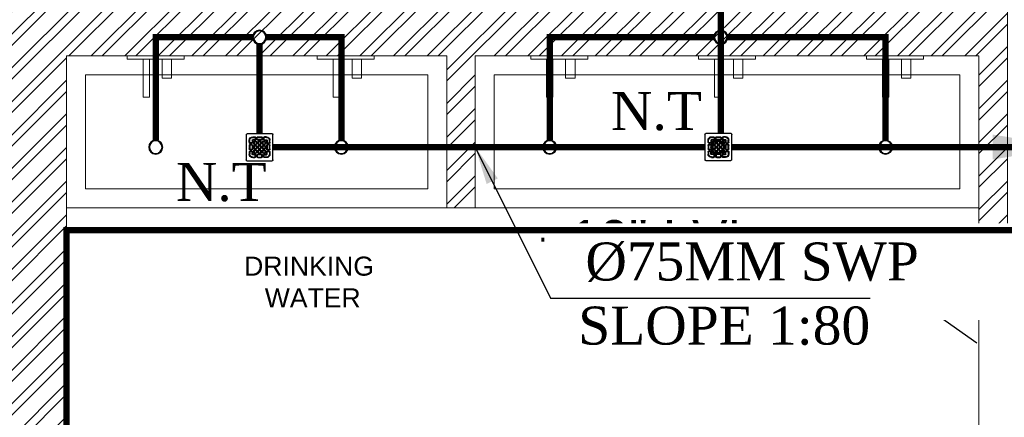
# Model space of a CAD drawing. Header units: inches. Extents: x 105152 to 158499, y 12149 to 30915.
# Tile 295 of 339: x 123746 to 123901, y 29202 to 29265. Entities that reach past the tile are written whole.
import ezdxf

# ---------------------------------------------------------------- set-up
doc = ezdxf.new("R2010")
doc.units = ezdxf.units.IN
doc.header["$MEASUREMENT"] = 0
doc.layers.add('45', color=7, linetype='Continuous')
doc.layers.add('PD_025_TEXT', color=61, linetype='Continuous')
for name, color, linetype, lineweight in [('FLOOR RAISE', 4, 'Continuous', 5), ('PP- 50DIA Soil Waste Sewer pipe', 54, 'Continuous', 25), ('PP- 75DIA Soil Waste Sewer pipe', 90, 'Continuous', 9), ('PP-SPRINKLER PIPE', 1, 'Continuous', 0), ('PP-TEXT', 7, 'Continuous', 40), ('PP-WWP', 3, 'Continuous', 25)]:
    doc.layers.add(name, color=color, linetype=linetype, lineweight=lineweight)
doc.layers.add('PD_BASE', color=8, linetype='Continuous', transparency=0.5)
doc.styles.add('Arial', font='GOTHIC.TTF')
doc.styles.get("Standard").update_dxf_attribs({"font": 'arial.ttf', "height": 6})
doc.styles.add('style1', font='arial.ttf', dxfattribs={"height": 500})
doc.styles.add('TIMES NEW ROMAN', font='times.ttf')
doc.dimstyles.new('ISO-10', dxfattribs={"dimtxt": 6, "dimasz": 0.5, "dimexe": 1.25, "dimexo": 0.625, "dimtad": 1, "dimtoh": 1, "dimdec": 1, "dimlunit": 4, "dimtxsty": 'Standard', "dimblk": 'ARCHTICK', "dimcen": 2.5, "dimclrt": 3, "dimadec": 0, "dimazin": 0, "dimtfac": 1, "dimtdec": 1, "dimtmove": 1, "dimatfit": 3, "dimfxl": 1, "dimarcsym": 0})
doc.dimstyles.new('PP-DIM', dxfattribs={"dimtxt": 4, "dimasz": 1, "dimexe": 1, "dimexo": 1, "dimgap": 0.09, "dimtad": 0, "dimdec": 0, "dimzin": 0, "dimdsep": 46, "dimlunit": 4, "dimtxsty": 'TIMES NEW ROMAN', "dimblk": 'ARCHTICK', "dimcen": 0.09, "dimdle": 1, "dimclrd": 256, "dimclre": 256, "dimclrt": 256, "dimadec": 0, "dimazin": 0, "dimtfac": 1, "dimtdec": 4, "dimtofl": 0, "dimtmove": 1, "dimatfit": 3, "dimfxl": 1, "dimtolj": 1, "dimtzin": 0, "dimlwd": -1, "dimlwe": -1, "dimarcsym": 0})

# ---------------------------------------------------------------- blocks, each defined once
blk = doc.blocks.new('ta0p3456')
at = {"color": 251, "lineweight": 5, "ltscale": 12}
for points in [[(-4.5, 0), (4.5, 0), (4.5, -0.5), (-4.5, -0.5)], [(-1, -0.5), (-1, -6.5), (-2, -6.5), (-2, -0.5)], [(2.5, -0.5), (2.5, -3.5), (1, -3.5), (1, -0.5)]]:
    blk.add_lwpolyline(points, close=True, dxfattribs=at)
blk = doc.blocks.new('_ArchTick')
at = {"color": 0, "linetype": 'ByBlock', "const_width": 0.15}
blk.add_lwpolyline([(-0.5, -0.5), (0.5, 0.5)], dxfattribs=at)
blk = doc.blocks.new('PP-GRATING')
at = {"linetype": 'Continuous'}
for p, q in [((-53.13747282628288, -49.44342391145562), (-53.13747282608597, 49.44342391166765)), ((-49.72758152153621, 52.85331521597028), (49.72758152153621, 52.85331521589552)), ((-27.56328804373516, 40.69137005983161), (-27.56328804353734, 38.6454352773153)), ((-19.60687500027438, 40.69137005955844), (-27.56328705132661, 40.69137005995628)), ((-19.60687500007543, 38.6454352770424), (-27.56328705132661, 38.6454352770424)), ((-19.60687500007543, 38.6454352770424), (-19.60687500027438, 40.69137005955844)), ((-7.103939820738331, 38.64543329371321), (-7.103939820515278, 40.69136807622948)), ((-7.103940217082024, 40.6913679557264), (6.535625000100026, 40.6913679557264)), ((-7.103940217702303, 38.64543317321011), (6.535625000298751, 38.64543317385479)), ((6.535625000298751, 40.6913680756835), (6.535625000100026, 38.64543329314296)), ((19.03855978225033, 40.69137005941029), (26.99497183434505, 40.69137005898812)), ((19.03855978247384, 38.64543527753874), (19.03855978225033, 40.69137005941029)), ((19.03855978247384, 38.64543527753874), (26.99497183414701, 38.64543527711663)), ((26.99497282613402, 40.69137005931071), (26.99497282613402, 38.64543527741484)), ((52.56915760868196, 50.01173912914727), (52.5691576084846, -48.87510869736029)), ((-38.92959239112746, 27.27913092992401), (-40.9755271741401, 27.27913092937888)), ((-40.9755271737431, 27.27913152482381), (-40.9755271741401, 19.32271800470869)), ((-38.92959239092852, 19.32271800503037), (-40.97552717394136, 19.32271811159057)), ((-40.97552717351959, 6.819783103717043), (-40.97552717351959, -6.819781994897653)), ((-38.92959239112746, 6.819783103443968), (-40.97552717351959, 6.819783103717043)), ((-38.92959239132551, 27.2791315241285), (-38.92959239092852, 19.32271800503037)), ((-38.92959239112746, 6.819783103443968), (-38.92959239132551, -6.819781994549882)), ((-36.65633152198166, 17.04945701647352), (-32.10981017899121, 17.0494570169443)), ((-36.65633152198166, 17.04945701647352), (-36.65633152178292, 15.00352223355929)), ((-36.65633152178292, 15.00352223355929), (-32.10981017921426, 15.00352223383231)), ((-32.10980978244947, 11.1389787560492), (-36.65633132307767, 11.1389787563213)), ((-36.65633132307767, 11.1389787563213), (-36.65633132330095, 9.093043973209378)), ((-32.10980978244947, 9.093043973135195), (-36.65633132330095, 9.093043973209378)), ((-32.10980978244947, 9.093043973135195), (-32.10980978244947, 11.1389787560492)), ((-29.83654891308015, 19.32271788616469), (-29.83654891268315, 27.27913104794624)), ((-27.79061413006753, 27.27913104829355), (-29.83654891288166, 27.27913092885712)), ((-29.83654891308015, 19.32271788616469), (-27.79061413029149, 19.32271788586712)), ((-29.83654891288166, -6.819782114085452), (-29.83654891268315, 6.819783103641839)), ((-29.83654891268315, 6.819783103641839), (-27.79061413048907, 6.819783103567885)), ((-27.79061413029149, 19.32271788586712), (-27.79061413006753, 27.27913104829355)), ((-27.79061413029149, -6.819782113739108), (-27.79061413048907, 6.819783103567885)), ((-27.56328804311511, 29.55239179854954), (-27.56328804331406, 27.5064570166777)), ((-27.56328804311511, 29.55239179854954), (-19.60687539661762, 29.55239179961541)), ((-27.56328804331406, 27.5064570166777), (-19.60687539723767, 27.50645701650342)), ((-23.92607065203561, 14.77619622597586), (-23.92607065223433, 19.32271792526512)), ((-21.88013586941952, 19.32271792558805), (-23.92607065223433, 19.32271792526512)), ((-21.88013586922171, 14.77619622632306), (-23.92607065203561, 14.77619622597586)), ((-23.92607065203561, -2.27326066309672), (-23.92607065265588, 2.273261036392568)), ((-21.8801358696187, 2.273261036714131), (-23.92607065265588, 2.273261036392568)), ((-21.88013586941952, 14.77619626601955), (-21.88013586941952, 19.32271788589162)), ((-21.8801358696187, -2.273260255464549), (-21.8801358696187, 2.273261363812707)), ((-19.60687539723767, 27.50645701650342), (-19.60687539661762, 29.55239179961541)), ((-19.60687500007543, 23.64191361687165), (-15.06035345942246, 23.64191361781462)), ((-19.60687499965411, 21.59597883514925), (-19.60687500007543, 23.64191361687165)), ((-19.60687480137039, 21.59597875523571), (-15.0603532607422, 21.59597875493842)), ((-15.06035365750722, 12.50293527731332), (-19.60687499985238, 12.50293527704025)), ((-19.60687460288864, 12.50293535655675), (-19.60687460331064, 10.45700057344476)), ((-15.0603532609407, 10.45700057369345), (-19.60687460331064, 10.45700057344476)), ((-19.60687499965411, 6.592456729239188), (-15.06035345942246, 6.592456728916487)), ((-19.60687499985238, 4.546521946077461), (-19.60687499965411, 6.592456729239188)), ((-19.60687480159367, 4.546522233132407), (-15.0603532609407, 4.546522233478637)), ((-17.3336141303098, 31.82565266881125), (-17.33361413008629, 36.37217436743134)), ((-15.28767934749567, 36.37217433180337), (-17.3336141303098, 36.37217433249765)), ((-17.3336141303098, 31.82565266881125), (-15.2876793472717, 31.82565266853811)), ((-15.2876793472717, 31.82565266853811), (-15.28767934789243, 36.37217436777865)), ((-15.06035345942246, 23.64191361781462), (-15.06035345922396, 21.59597883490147)), ((-15.06035326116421, 12.50293535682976), (-15.0603532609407, 10.45700057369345)), ((-15.06035345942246, 6.592456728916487), (-15.06035345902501, 4.546521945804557)), ((-12.78709239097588, 19.32271784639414), (-12.78709239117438, 14.77619614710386)), ((-10.74115760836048, 19.32271796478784), (-12.78709239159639, 19.32271796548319)), ((-12.78709239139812, 14.7761963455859), (-10.74115760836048, 14.77619634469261)), ((-12.78709239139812, 2.273261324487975), (-12.78709239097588, -2.273260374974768)), ((-10.74115760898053, 2.27326107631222), (-12.78709239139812, 2.273261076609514)), ((-11.42313586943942, 36.37217242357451), (-11.42313586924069, 31.8256507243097)), ((-9.377201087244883, 36.37217242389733), (-11.42313586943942, 36.37217242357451)), ((-11.42313586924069, 31.82565076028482), (-9.377201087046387, 31.82565072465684)), ((-10.74115760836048, 19.32271796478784), (-10.74115760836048, 14.77619634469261)), ((-10.74115760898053, 2.27326107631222), (-10.74115760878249, -2.273260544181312)), ((-9.377201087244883, 36.37217242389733), (-9.377201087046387, 31.82565072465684)), ((-7.103940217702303, 29.55238981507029), (6.535625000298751, 29.55238981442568)), ((-7.103940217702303, 29.55238981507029), (-7.103940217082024, 27.50645503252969)), ((-7.103940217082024, 27.50645503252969), (6.535625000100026, 27.50645503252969)), ((-6.876614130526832, 14.7761961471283), (-6.876614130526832, 19.32271784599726)), ((-4.830679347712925, 19.3227178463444), (-6.876614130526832, 19.32271784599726)), ((-4.830679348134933, 14.77619614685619), (-6.876614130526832, 14.7761961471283)), ((-6.876614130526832, -2.273260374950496), (-6.876614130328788, 2.273261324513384)), ((-4.830679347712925, 2.273261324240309), (-6.876614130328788, 2.273261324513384)), ((-4.830679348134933, 14.77619614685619), (-4.830679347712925, 19.3227178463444)), ((-4.830679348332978, -2.273260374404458), (-4.830679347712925, 2.273261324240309)), ((-2.557418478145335, 23.64191353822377), (1.98910306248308, 23.64191353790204)), ((-2.55741847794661, 21.59597875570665), (-2.557418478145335, 23.64191353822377)), ((-2.55741847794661, 21.59597875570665), (1.989103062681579, 21.59597875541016)), ((1.98910326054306, 12.50293527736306), (-2.557418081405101, 12.50293527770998)), ((-2.557418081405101, 12.50293527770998), (-2.557418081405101, 10.45700049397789)), ((1.989103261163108, 10.45700049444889), (-2.557418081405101, 10.45700049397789)), ((-2.557418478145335, 6.592457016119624), (1.98910306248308, 6.592457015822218)), ((-2.557418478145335, 4.546522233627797), (-2.557418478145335, 6.592457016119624)), ((-2.557418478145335, 4.546522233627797), (1.98910306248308, 4.546522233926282)), ((1.98910306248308, 23.64191353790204), (1.989103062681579, 21.59597875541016)), ((1.98910326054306, 12.50293527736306), (1.989103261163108, 10.45700049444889)), ((1.98910306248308, 6.592457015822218), (1.98910306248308, 4.546522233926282)), ((4.262364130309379, 19.32271788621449), (4.262364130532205, 14.77619626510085)), ((6.308298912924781, 19.32271788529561), (4.262364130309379, 19.32271788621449)), ((4.262364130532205, 14.77619626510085), (6.308298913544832, 14.77619626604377)), ((4.262364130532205, 2.273261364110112), (4.262364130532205, -2.273260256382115)), ((6.308298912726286, 2.273261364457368), (4.262364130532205, 2.273261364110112)), ((6.308298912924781, 19.32271788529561), (6.308298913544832, 14.77619626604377)), ((6.308298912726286, 2.273261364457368), (6.308298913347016, -2.273260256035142)), ((6.535625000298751, 29.55238981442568), (6.535625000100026, 27.50645503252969)), ((8.808885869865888, 31.82565068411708), (8.808885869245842, 36.37217230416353)), ((10.85482065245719, 36.37217219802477), (8.808885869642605, 36.37217219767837)), ((8.808885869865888, 31.82565068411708), (10.85482065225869, 31.82565068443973)), ((10.17284239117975, 14.77619614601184), (10.1728423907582, 19.32271784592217)), ((12.21877717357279, 19.32271784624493), (10.1728423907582, 19.32271784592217)), ((12.21877717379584, 14.77619614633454), (10.17284239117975, 14.77619614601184)), ((10.17284239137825, -2.273260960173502), (10.17284239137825, 2.273260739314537)), ((12.21877717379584, 2.273260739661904), (10.17284239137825, 2.273260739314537)), ((10.85482065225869, 31.82565068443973), (10.85482065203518, 36.37217230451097)), ((12.21877717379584, 14.77619614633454), (12.21877717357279, 19.32271784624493)), ((12.21877717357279, -2.273260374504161), (12.21877717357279, 2.273261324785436)), ((14.49203804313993, 23.64191353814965), (19.03855958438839, 23.64191353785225)), ((14.49203804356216, 21.59597875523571), (14.49203804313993, 23.64191353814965)), ((14.49203804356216, 21.59597875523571), (19.03855958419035, 21.59597875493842)), ((19.03855978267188, 12.50293527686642), (14.49203844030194, 12.50293527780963)), ((14.49203844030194, 12.50293527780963), (14.49203843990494, 10.45700049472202)), ((19.03855978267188, 10.45700049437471), (14.49203843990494, 10.45700049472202)), ((14.49203804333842, 6.592456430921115), (19.0385595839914, 6.59245643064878)), ((14.49203804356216, 4.546521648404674), (14.49203804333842, 6.592456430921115)), ((14.49203804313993, 4.546522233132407), (19.03855958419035, 4.546522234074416)), ((14.71936413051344, 31.82565266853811), (14.71936413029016, 36.37217436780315)), ((14.71936413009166, 36.3721743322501), (16.76529891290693, 36.37217433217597)), ((16.76529891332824, 31.82565266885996), (14.71936413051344, 31.82565266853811)), ((16.76529891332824, 31.82565266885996), (16.76529891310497, 36.37217436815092)), ((26.99497282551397, 29.55239179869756), (19.03856017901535, 29.55239179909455)), ((19.03856017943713, 27.50645701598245), (19.03856017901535, 29.55239179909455)), ((26.99497282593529, 27.50645701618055), (19.03856017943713, 27.50645701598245)), ((19.03855958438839, 23.64191353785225), (19.03855958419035, 21.59597875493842)), ((19.03855978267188, 12.50293527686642), (19.03855978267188, 10.45700049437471)), ((19.0385595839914, 6.59245643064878), (19.03855958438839, 4.546521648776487)), ((21.31182065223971, 19.32271788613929), (21.31182065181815, 14.77619626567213)), ((23.35775543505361, 19.32271788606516), (21.31182065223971, 19.32271788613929)), ((21.31182065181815, 14.77619626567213), (23.35775543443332, 14.776196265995)), ((21.31182065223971, 2.273261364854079), (21.31182065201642, -2.273260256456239)), ((23.35775543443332, 2.273260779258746), (21.3118206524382, 2.27326077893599)), ((23.35775543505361, 19.32271788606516), (23.35775543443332, 14.776196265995)), ((23.35775543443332, 2.273260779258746), (23.35775543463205, -2.273260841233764)), ((26.99497282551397, 29.55239179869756), (26.99497282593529, 27.50645701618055)), ((27.22229891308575, 19.32271788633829), (27.22229891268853, 27.27913104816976)), ((27.22229891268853, 27.27913104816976), (29.26823369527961, 27.27913092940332)), ((29.26823369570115, 19.32271788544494), (27.22229891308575, 19.32271788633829)), ((27.22229891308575, -6.819782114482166), (27.22229891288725, 6.819783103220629)), ((29.26823369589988, 6.819783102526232), (27.22229891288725, 6.819783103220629)), ((29.26823369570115, 19.32271788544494), (29.2682336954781, 27.27913104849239)), ((29.2682336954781, -6.819782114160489), (29.26823369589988, 6.819783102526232)), ((36.08801630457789, 17.04945701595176), (31.54149496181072, 17.04945701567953)), ((36.08801630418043, 15.00352223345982), (31.54149496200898, 15.00352223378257)), ((31.5414945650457, 11.13897875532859), (36.0880161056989, 11.13897875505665)), ((31.5414945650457, 9.09304397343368), (31.5414945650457, 11.13897875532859)), ((31.5414945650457, 9.09304397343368), (36.08801610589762, 9.093043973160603)), ((36.08801630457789, 17.04945701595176), (36.08801630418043, 15.00352223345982)), ((36.0880161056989, 11.13897875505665), (36.08801610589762, 9.093043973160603)), ((38.36127717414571, 27.2791315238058), (38.36127717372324, 19.3227180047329)), ((38.36127717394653, 27.27913092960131), (40.40721195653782, 27.27913092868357)), ((38.36127717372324, 19.3227180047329), (40.40721195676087, 19.32271811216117)), ((38.36127717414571, 6.819783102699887), (38.36127717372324, -6.819781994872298)), ((38.36127717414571, 6.819783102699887), (40.40721195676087, 6.819783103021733)), ((40.40721195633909, 27.2791315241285), (40.40721195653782, 19.32271800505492)), ((40.40721195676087, 6.819783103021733), (40.40721195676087, -6.819781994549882)), ((-40.9755271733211, -6.819781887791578), (-38.92959239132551, -6.819781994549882)), ((-40.9755271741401, -27.27913193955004), (-40.9755271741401, -19.32271842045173)), ((-38.92959239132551, -19.32271842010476), (-40.97552717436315, -19.32271852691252)), ((-38.92959239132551, -27.2791313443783), (-40.97552717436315, -27.27913134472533)), ((-38.92959239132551, -27.27913193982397), (-38.92959239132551, -19.32271842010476)), ((-36.65633152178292, -9.093042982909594), (-32.10981017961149, -9.093042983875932)), ((-36.65633152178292, -9.093042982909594), (-36.65633152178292, -11.13897776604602)), ((-36.65633152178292, -11.13897776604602), (-32.10981017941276, -11.13897776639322)), ((-36.65633152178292, -17.04945743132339), (-36.65633152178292, -15.00352264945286)), ((-36.65633152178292, -15.00352264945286), (-32.10981017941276, -15.00352264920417)), ((-36.65633152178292, -17.04945743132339), (-32.10981017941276, -17.04945743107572)), ((-32.10981017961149, -9.093042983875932), (-32.10981053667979, -11.13897776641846)), ((-29.83654891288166, -6.819782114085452), (-27.79061413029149, -6.819782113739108)), ((-29.83654891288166, -19.32271830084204), (-27.79061413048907, -19.32271830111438)), ((-29.83654891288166, -19.32271830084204), (-29.83654891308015, -27.27913146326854)), ((-27.79061413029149, -27.27913146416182), (-29.83654891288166, -27.27913134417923)), ((-27.79061413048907, -19.32271830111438), (-27.79061413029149, -27.27913146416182)), ((-27.56328804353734, -27.50645743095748), (-19.60687539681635, -27.50645743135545)), ((-27.56328804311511, -29.55239221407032), (-27.56328804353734, -27.50645743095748)), ((-27.56328804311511, -29.55239221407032), (-19.60687539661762, -29.5523922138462)), ((-21.8801358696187, -2.273260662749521), (-23.92607065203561, -2.27326066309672)), ((-23.92607065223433, -19.32271681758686), (-23.92607065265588, -14.77619511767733)), ((-21.8801358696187, -14.77619511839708), (-23.92607065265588, -14.77619511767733)), ((-21.88013586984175, -19.32271681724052), (-23.92607065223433, -19.32271681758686)), ((-21.8801358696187, -19.32271677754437), (-21.88013586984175, -14.77619515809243)), ((-19.60687500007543, -10.45699942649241), (-15.06035345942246, -10.456999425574)), ((-19.60687499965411, -12.50293420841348), (-19.60687500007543, -10.45699942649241)), ((-15.0603532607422, -21.59597776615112), (-19.60687500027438, -21.59597776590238)), ((-19.60687539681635, -27.50645743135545), (-19.60687539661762, -29.5523922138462)), ((-15.06035365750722, -4.546521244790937), (-19.60687499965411, -4.546521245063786)), ((-19.60687460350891, -4.546521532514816), (-19.60687460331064, -6.592456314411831)), ((-15.06035326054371, -6.592456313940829), (-19.60687460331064, -6.592456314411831)), ((-19.6068748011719, -12.50293428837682), (-15.0603532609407, -12.50293428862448)), ((-19.60687460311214, -21.59597768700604), (-19.60687460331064, -23.6419124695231)), ((-15.06035326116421, -23.64191246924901), (-19.60687460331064, -23.6419124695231)), ((-17.33361413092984, -31.82565308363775), (-17.33361413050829, -36.37217478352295)), ((-17.33361413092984, -31.82565308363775), (-15.28767934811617, -31.82565308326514)), ((-15.28767934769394, -36.37217474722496), (-17.33361413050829, -36.37217474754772)), ((-15.28767934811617, -31.82565308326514), (-15.28767934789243, -36.37217478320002)), ((-15.0603532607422, -4.546521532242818), (-15.06035326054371, -6.592456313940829)), ((-15.06035345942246, -10.456999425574), (-15.06035345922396, -12.5029342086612)), ((-15.0603532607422, -21.59597768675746), (-15.06035326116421, -23.64191246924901)), ((-12.78709239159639, -2.27326054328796), (-10.74115760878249, -2.273260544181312)), ((-12.78709239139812, -14.77619519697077), (-12.78709239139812, -19.32271689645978)), ((-10.74115760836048, -14.77619507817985), (-12.78709239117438, -14.77619507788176)), ((-12.78709239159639, -19.32271669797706), (-10.74115760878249, -19.32271669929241)), ((-11.42313586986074, -36.37217341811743), (-11.42313587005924, -31.82565171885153)), ((-11.42313587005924, -31.82565175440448), (-9.377201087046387, -31.82565171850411)), ((-9.377201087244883, -36.37217341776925), (-11.42313586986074, -36.37217341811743)), ((-10.74115760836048, -14.77619507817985), (-10.74115760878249, -19.32271669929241)), ((-9.377201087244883, -36.37217341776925), (-9.377201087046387, -31.82565171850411)), ((-7.103940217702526, -27.5064560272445), (6.535624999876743, -27.50645602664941)), ((-7.103940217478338, -29.55239081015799), (-7.103940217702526, -27.5064560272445)), ((-7.103940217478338, -29.55239081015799), (6.535624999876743, -29.5523908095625)), ((-4.830679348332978, -2.273260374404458), (-6.876614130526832, -2.273260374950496)), ((-6.876614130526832, -19.32271689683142), (-6.876614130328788, -14.77619519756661)), ((-4.830679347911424, -14.77619519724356), (-6.876614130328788, -14.77619519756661)), ((-4.830679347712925, -19.32271689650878), (-6.876614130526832, -19.32271689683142)), ((-4.830679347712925, -19.32271689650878), (-4.830679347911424, -14.77619519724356)), ((1.98910326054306, -4.546521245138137), (-2.557418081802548, -4.546521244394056)), ((-2.557418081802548, -4.546521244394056), (-2.557418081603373, -6.59245602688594)), ((1.989103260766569, -6.592456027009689), (-2.557418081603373, -6.59245602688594)), ((-2.557418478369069, -10.45699950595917), (1.98910306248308, -10.45699950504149)), ((-2.557418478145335, -12.50293428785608), (-2.557418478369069, -10.45699950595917)), ((-2.557418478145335, -12.50293428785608), (1.98910306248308, -12.5029342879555)), ((1.989103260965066, -21.59597776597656), (-2.557418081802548, -21.59597776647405)), ((-2.557418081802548, -21.59597776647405), (-2.557418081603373, -23.64191254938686)), ((1.989103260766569, -23.64191254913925), (-2.557418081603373, -23.64191254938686)), ((1.98910326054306, -4.546521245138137), (1.989103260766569, -6.592456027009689)), ((1.98910306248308, -10.45699950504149), (1.98910306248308, -12.5029342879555)), ((1.989103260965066, -21.59597776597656), (1.989103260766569, -23.64191254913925)), ((4.262364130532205, -2.273260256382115), (6.308298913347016, -2.273260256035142)), ((4.262364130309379, -14.77619515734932), (4.262364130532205, -19.32271677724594)), ((6.308298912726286, -14.77619515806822), (4.262364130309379, -14.77619515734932)), ((4.262364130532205, -19.32271677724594), (6.308298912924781, -19.32271677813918)), ((6.308298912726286, -14.77619515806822), (6.308298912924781, -19.32271677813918)), ((6.535624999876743, -29.5523908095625), (6.535624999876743, -27.50645602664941)), ((8.808885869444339, -31.82565168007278), (8.808885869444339, -36.37217329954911)), ((8.808885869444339, -31.82565168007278), (10.85482065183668, -31.82565167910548)), ((8.83294082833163, -36.42318279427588), (10.87884350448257, -36.4346446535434)), ((12.21877717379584, -2.273260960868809), (10.17284239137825, -2.273260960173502)), ((10.1728423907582, -19.32271689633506), (10.17284239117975, -14.77619519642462)), ((12.21877717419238, -14.77619519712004), (10.17284239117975, -14.77619519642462)), ((12.21877717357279, -19.32271689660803), (10.1728423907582, -19.32271689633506)), ((10.85482065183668, -31.82565167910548), (10.85482065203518, -36.37217329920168)), ((12.21877717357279, -19.32271689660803), (12.21877717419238, -14.77619519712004)), ((19.03855978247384, -4.54652124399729), (14.4920384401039, -4.546521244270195)), ((14.49203843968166, -4.546521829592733), (14.4920384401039, -6.592456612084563)), ((19.03855978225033, -6.592456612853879), (14.4920384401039, -6.592456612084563)), ((14.49203804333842, -10.45699950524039), (19.03855958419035, -10.4569995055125)), ((14.49203804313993, -12.50293428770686), (14.49203804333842, -10.45699950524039)), ((14.49203804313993, -12.50293428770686), (19.03855958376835, -12.50293428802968)), ((19.03855978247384, -21.59597776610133), (14.49203804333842, -21.59597776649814)), ((14.4920384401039, -21.59597776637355), (14.4920384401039, -23.64191254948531)), ((19.03855978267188, -23.64191254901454), (14.4920384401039, -23.64191254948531)), ((14.71936413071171, -31.82565308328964), (14.71936412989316, -36.37217478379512)), ((16.76529891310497, -31.82565308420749), (14.71936413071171, -31.82565308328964)), ((14.71936412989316, -36.3721747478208), (16.76529891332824, -36.37217474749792)), ((16.76529891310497, -31.82565308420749), (16.76529891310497, -36.37217478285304)), ((19.03855978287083, -4.546521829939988), (19.03855978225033, -6.592456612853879)), ((19.03855958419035, -10.4569995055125), (19.03855958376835, -12.50293428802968)), ((19.03855978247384, -21.59597776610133), (19.03855978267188, -23.64191254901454)), ((26.99497282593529, -27.50645743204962), (19.03856017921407, -27.50645743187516)), ((19.03856017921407, -27.50645743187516), (19.03856017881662, -29.55239221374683)), ((26.99497282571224, -29.55239221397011), (19.03856017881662, -29.55239221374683)), ((21.31182065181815, -2.273260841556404), (23.35775543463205, -2.273260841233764)), ((21.31182065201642, -14.77619515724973), (21.31182065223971, -19.32271677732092)), ((23.35775543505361, -14.77619515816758), (21.31182065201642, -14.77619515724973)), ((21.31182065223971, -19.32271677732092), (23.35775543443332, -19.32271677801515)), ((23.35775543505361, -14.77619515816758), (23.35775543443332, -19.32271677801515)), ((26.99497282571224, -29.55239221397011), (26.99497282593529, -27.50645743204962)), ((29.2682336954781, -6.819782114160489), (27.22229891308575, -6.819782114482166)), ((27.22229891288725, -19.32271830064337), (27.22229891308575, -27.27913146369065)), ((29.26823369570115, -19.32271830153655), (27.22229891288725, -19.32271830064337)), ((27.22229891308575, -27.27913146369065), (29.26823369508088, -27.27913134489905)), ((29.26823369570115, -19.32271830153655), (29.2682336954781, -27.279131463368)), ((36.0880163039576, -9.09304298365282), (31.54149496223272, -9.093042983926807)), ((31.54149496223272, -9.093042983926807), (31.54149531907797, -11.13897776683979)), ((36.08801630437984, -11.13897776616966), (31.54149496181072, -11.13897776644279)), ((36.0880163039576, -15.00352264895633), (31.54149496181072, -15.00352264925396)), ((36.08801630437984, -17.04945743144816), (31.54149496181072, -17.04945743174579)), ((36.0880163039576, -9.09304298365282), (36.08801630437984, -11.13897776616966)), ((36.08801630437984, -17.04945743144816), (36.0880163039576, -15.00352264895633)), ((40.40721195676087, -6.819781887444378), (38.36127717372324, -6.819781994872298)), ((38.36127717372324, -19.32271842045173), (40.40721195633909, -19.32271852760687)), ((38.36127717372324, -27.27913193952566), (38.36127717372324, -19.32271842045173)), ((38.36127717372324, -27.27913134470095), (40.40721195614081, -27.27913134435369)), ((40.40721195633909, -27.27913193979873), (40.40721195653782, -19.32271842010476)), ((49.15926630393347, -52.28500000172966), (-50.29589673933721, -52.28500000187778)), ((-27.56328804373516, -40.69137047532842), (-27.56328804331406, -38.64543569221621)), ((-19.60687500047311, -38.6454356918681), (-27.56328705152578, -38.64543569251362)), ((-19.60687500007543, -40.69137047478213), (-27.56328705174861, -40.69137047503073)), ((-19.60687500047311, -38.6454356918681), (-19.60687500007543, -40.69137047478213)), ((6.535624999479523, -38.64543428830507), (-7.103939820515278, -38.6454342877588)), ((-7.103939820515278, -38.6454342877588), (-7.103939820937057, -40.6913690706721)), ((6.535624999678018, -40.6913690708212), (-7.103939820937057, -40.6913690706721)), ((6.546979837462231, -38.68367258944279), (6.535517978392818, -40.72957526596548)), ((19.03855978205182, -38.64543569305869), (19.03855978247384, -40.69137047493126)), ((19.03855978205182, -38.64543569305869), (26.99497183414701, -38.64543569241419)), ((19.03855978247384, -40.69137047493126), (26.99497183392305, -40.69137047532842)), ((26.99497282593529, -40.69137047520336), (26.99497282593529, -38.64543569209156))]:
    blk.add_line(p, q, dxfattribs=at)
for centre, radius, start, end in [((-49.72758152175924, 49.44342391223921), 3.409891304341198, 89.99999999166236, 179.9999999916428), ((-27.56328804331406, 27.27913092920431), 13.41223913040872, 89.99999498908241, 179.9999970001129), ((-27.56328804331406, 27.27913092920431), 11.366304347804, 89.99999498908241, 179.9999970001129), ((-19.60687499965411, 36.37217440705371), 4.319195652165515, 359.9999990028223, 89.99999999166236), ((-19.60687499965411, 36.37217440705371), 2.273260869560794, 359.9999990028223, 89.99999999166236), ((-7.103940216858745, 36.37217242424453), 4.319195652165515, 89.99998998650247, 179.9999999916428), ((-7.103940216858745, 36.37217242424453), 2.273260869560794, 89.99998998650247, 179.9999999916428), ((6.535625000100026, 36.37217242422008), 4.319195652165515, 359.9999970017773, 89.99999999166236), ((6.535625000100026, 36.37217242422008), 2.273260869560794, 359.9999970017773, 89.99999999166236), ((19.03855978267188, 36.37217440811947), 4.319195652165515, 89.99999999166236, 180.0000010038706), ((19.03855978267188, 36.37217440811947), 2.273260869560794, 89.99999999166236, 180.0000010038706), ((26.99497282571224, 27.27913092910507), 13.41223913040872, 3.0032057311e-06, 90.00000499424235), ((26.99497282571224, 27.27913092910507), 11.366304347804, 3.0032057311e-06, 90.00000499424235), ((49.72758152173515, 50.01173912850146), 2.841576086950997, 359.9999999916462, 89.99999999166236), ((-36.65633152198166, 19.3227178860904), 4.319195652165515, 179.9999970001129, 269.9999999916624), ((-36.65633152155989, 6.819783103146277), 4.319195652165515, 89.99999498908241, 179.9999999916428), ((-36.65633152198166, 19.3227178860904), 2.273260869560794, 179.9999970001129, 269.9999999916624), ((-36.65633152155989, 6.819783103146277), 2.273260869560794, 89.99999498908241, 179.9999999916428), ((-32.10980978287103, 19.32271788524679), 4.319195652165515, 269.9999899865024, 359.9999999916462), ((-32.10980978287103, 19.32271788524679), 2.273260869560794, 269.9999899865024, 359.9999999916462), ((-32.10980978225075, 6.81978310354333), 4.319195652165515, 359.9999999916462, 89.99999999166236), ((-32.10980978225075, 6.81978310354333), 2.273260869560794, 359.9999999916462, 89.99999999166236), ((-27.56328804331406, 27.27913092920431), 2.273260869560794, 89.99999999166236, 179.9999970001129), ((-27.56328804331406, 27.27913092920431), 0.2273260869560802, 89.99999999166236, 179.9999970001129), ((-19.60687499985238, 19.32271796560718), 4.319195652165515, 89.99999999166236, 180.0000010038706), ((-19.60687499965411, 14.77619622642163), 4.319195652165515, 179.9999999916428, 270.0000099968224), ((-19.60687500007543, 2.273261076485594), 4.319195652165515, 89.99999999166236, 180.0000010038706), ((-19.60687499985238, 19.32271788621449), 2.273260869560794, 89.99999498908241, 179.9999999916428), ((-19.60687499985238, 19.32271796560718), 2.273260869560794, 89.99999999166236, 180.0000010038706), ((-19.60687499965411, 14.77619614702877), 2.273260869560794, 179.9999970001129, 269.9999999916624), ((-19.60687499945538, 2.273261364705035), 2.273260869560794, 89.99999498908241, 179.9999999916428), ((-19.60687500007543, 2.273261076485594), 2.273260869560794, 89.99999999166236, 180.0000010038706), ((-19.60687499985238, 31.82565266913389), 4.319195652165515, 269.9999899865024, 359.9999999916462), ((-19.60687499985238, 31.82565266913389), 2.273260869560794, 269.9999899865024, 359.9999999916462), ((-15.0603532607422, 19.32271796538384), 4.319195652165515, 359.9999999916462, 90.00000499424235), ((-15.0603532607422, 19.32271788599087), 2.273260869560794, 359.9999990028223, 89.99999999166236), ((-15.0603532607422, 14.77619614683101), 2.273260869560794, 269.9999899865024, 359.9999999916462), ((-15.06035326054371, 14.7761962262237), 4.319195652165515, 269.9999999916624, 3.0032057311e-06), ((-15.0603532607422, 2.273261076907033), 4.319195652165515, 359.9999999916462, 90.00000499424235), ((-15.0603532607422, 2.273261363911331), 2.273260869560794, 359.9999990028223, 89.99999999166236), ((-7.103940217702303, 31.82565068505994), 4.319195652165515, 179.9999990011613, 269.9999999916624), ((-7.103940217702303, 31.82565068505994), 2.273260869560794, 179.9999990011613, 269.9999999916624), ((-2.557418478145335, 19.32271788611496), 4.319195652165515, 89.99999999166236, 180.0000010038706), ((-2.55741847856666, 14.77619614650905), 4.319195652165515, 179.9999999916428, 270.0000099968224), ((-2.557418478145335, 2.273261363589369), 4.319195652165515, 89.99999999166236, 180.0000010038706), ((-2.557418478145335, 19.32271788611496), 2.273260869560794, 89.99999999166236, 180.0000010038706), ((-2.557418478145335, 19.32271788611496), 2.273260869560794, 89.99999999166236, 180.0000010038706), ((-2.55741847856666, 14.77619614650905), 2.273260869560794, 179.9999999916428, 270.0000099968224), ((-2.557418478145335, 2.273261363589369), 2.273260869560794, 89.99999999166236, 180.0000010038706), ((-2.557418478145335, 2.273261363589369), 2.273260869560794, 89.99999999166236, 180.0000010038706), ((1.989103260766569, 19.32271788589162), 4.319195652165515, 359.9999999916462, 90.00000499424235), ((1.989103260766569, 19.32271788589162), 2.273260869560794, 359.9999999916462, 90.00000499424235), ((1.98910326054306, 14.77619614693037), 2.273260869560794, 269.9999999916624, 3.0032057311e-06), ((1.98910326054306, 14.77619614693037), 4.319195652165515, 269.9999999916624, 3.0032057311e-06), ((1.989103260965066, 2.273261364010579), 4.319195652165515, 359.9999999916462, 90.00000499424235), ((1.989103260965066, 2.273261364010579), 2.273260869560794, 359.9999999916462, 90.00000499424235), ((6.535625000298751, 31.8256506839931), 4.319195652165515, 269.9999999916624, 359.9999999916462), ((6.535625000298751, 31.8256506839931), 2.273260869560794, 269.9999999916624, 359.9999999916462), ((14.49203804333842, 19.3227178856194), 4.319195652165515, 89.99999999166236, 180.0000010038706), ((14.49203804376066, 14.77619614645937), 4.319195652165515, 179.9999999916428, 270.0000099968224), ((14.49203804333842, 2.273260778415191), 4.319195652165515, 89.99999999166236, 180.0000010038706), ((14.49203804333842, 19.3227178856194), 2.273260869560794, 89.99999999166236, 180.0000010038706), ((14.49203804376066, 14.77619614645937), 2.273260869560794, 179.9999999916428, 270.0000099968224), ((14.49203804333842, 2.273261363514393), 2.273260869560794, 89.99999999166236, 180.0000010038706), ((14.49203804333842, 2.273260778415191), 2.273260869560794, 89.99999999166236, 180.0000010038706), ((19.03855978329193, 31.82565266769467), 4.319195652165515, 179.9999999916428, 270.0000099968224), ((19.03855978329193, 31.82565266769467), 2.273260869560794, 179.9999999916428, 270.0000099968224), ((19.03855978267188, 19.32271788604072), 4.319195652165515, 359.9999999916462, 90.00000499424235), ((19.03855978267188, 19.32271788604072), 2.273260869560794, 359.9999999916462, 90.00000499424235), ((19.03855978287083, 14.77619614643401), 2.273260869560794, 269.9999999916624, 3.0032057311e-06), ((19.03855978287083, 14.77619614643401), 4.319195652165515, 269.9999999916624, 3.0032057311e-06), ((19.03855978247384, 2.273260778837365), 4.319195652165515, 359.9999999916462, 90.00000499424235), ((19.03855978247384, 2.273261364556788), 2.273260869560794, 359.9999999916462, 90.00000499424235), ((26.99497282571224, 27.27913092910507), 2.273260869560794, 3.0032057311e-06, 89.99999999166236), ((26.99497282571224, 27.27913092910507), 0.2273260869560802, 3.0032057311e-06, 89.99999999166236), ((31.54149456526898, 19.32271788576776), 4.319195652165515, 179.9999999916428, 270.0000099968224), ((31.54149456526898, 6.819783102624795), 4.319195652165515, 89.99999999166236, 179.9999999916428), ((31.54149456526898, 19.32271788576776), 2.273260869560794, 179.9999999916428, 270.0000099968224), ((31.54149456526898, 6.819783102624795), 2.273260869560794, 89.99999999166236, 179.9999999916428), ((36.08801630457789, 19.32271788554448), 2.273260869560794, 269.9999999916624, 3.0032057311e-06), ((36.08801630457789, 19.32271788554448), 4.319195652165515, 269.9999999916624, 3.0032057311e-06), ((36.08801630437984, 6.819783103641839), 4.319195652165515, 359.9999999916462, 90.00000499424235), ((36.08801630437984, 6.819783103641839), 2.273260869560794, 359.9999999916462, 90.00000499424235), ((-36.65633152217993, -6.81978211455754), 4.319195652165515, 179.9999970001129, 269.9999999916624), ((-36.65633152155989, -19.32271830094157), 4.319195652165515, 89.99999999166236, 180.00000300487), ((-27.56328804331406, -27.27913134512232), 13.41223913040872, 180.00000300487, 270.0000049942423), ((-36.65633152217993, -6.81978211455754), 2.273260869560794, 179.9999970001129, 269.9999999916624), ((-36.65633152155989, -19.32271830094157), 2.273260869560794, 89.99999999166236, 180.00000300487), ((-27.56328804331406, -27.27913134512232), 11.366304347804, 180.00000300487, 270.0000049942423), ((-32.10980978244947, -6.819782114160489), 4.319195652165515, 269.9999899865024, 359.9999999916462), ((-32.10980978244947, -6.819782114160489), 2.273260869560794, 269.9999899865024, 359.9999999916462), ((-32.10980978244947, -19.32271830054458), 4.319195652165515, 359.9999999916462, 90.00000999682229), ((-32.10980978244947, -19.32271830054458), 2.273260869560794, 359.9999999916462, 90.00000999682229), ((-27.56328804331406, -27.27913134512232), 2.273260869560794, 180.00000300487, 269.9999999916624), ((-27.56328804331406, -27.27913134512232), 0.2273260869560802, 180.00000300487, 269.9999999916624), ((-19.60687499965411, -2.273260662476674), 4.319195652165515, 179.9999999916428, 270.0000099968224), ((-19.60687499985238, -14.77619507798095), 4.319195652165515, 89.99999999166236, 180.0000010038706), ((-19.60687499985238, -19.32271681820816), 4.319195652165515, 179.9999999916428, 270.0000099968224), ((-19.60687499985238, -2.273260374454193), 2.273260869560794, 179.9999970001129, 269.9999999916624), ((-19.60687500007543, -14.77619515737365), 2.273260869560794, 89.99999498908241, 179.9999999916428), ((-19.60687499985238, -14.77619507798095), 2.273260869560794, 89.99999999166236, 180.0000010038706), ((-19.60687500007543, -19.32271689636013), 2.273260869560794, 179.9999970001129, 269.9999999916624), ((-19.60687499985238, -31.82565308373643), 4.319195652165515, 359.9999999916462, 90.00000999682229), ((-19.60687499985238, -31.82565308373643), 2.273260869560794, 359.9999999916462, 90.00000999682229), ((-19.60687500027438, -36.37217482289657), 4.319195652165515, 269.9999999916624, 1.0038705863e-06), ((-19.60687500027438, -36.37217482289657), 2.273260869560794, 269.9999999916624, 1.0038705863e-06), ((-15.0603532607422, -2.273260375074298), 2.273260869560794, 269.9999899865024, 359.9999999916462), ((-15.0603532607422, -2.273260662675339), 4.319195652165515, 269.9999999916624, 3.0032057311e-06), ((-15.0603532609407, -14.77619507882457), 4.319195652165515, 359.9999999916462, 90.00000499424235), ((-15.06035326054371, -14.77619515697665), 2.273260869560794, 359.9999990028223, 89.99999999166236), ((-15.0603532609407, -19.32271689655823), 2.273260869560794, 269.9999999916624, 359.9999999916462), ((-15.0603532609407, -19.32271681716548), 4.319195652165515, 269.9999999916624, 3.0032057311e-06), ((-7.103940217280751, -31.82565167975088), 4.319195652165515, 89.99999999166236, 180.0000010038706), ((-7.103940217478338, -36.37217341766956), 4.319195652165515, 179.9999999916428, 270.0000099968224), ((-7.103940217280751, -31.82565167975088), 2.273260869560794, 89.99999999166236, 180.0000010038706), ((-7.103940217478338, -36.37217341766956), 2.273260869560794, 179.9999999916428, 270.0000099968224), ((-2.55741847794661, -2.273260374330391), 4.319195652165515, 179.9999999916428, 270.0000099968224), ((-2.557418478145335, -14.77619515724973), 4.319195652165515, 89.99999999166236, 180.0000010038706), ((-2.557418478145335, -19.32271689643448), 4.319195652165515, 179.9999999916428, 270.0000099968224), ((-2.55741847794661, -2.273260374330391), 2.273260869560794, 179.9999999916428, 270.0000099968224), ((-2.557418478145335, -14.77619515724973), 2.273260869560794, 89.99999999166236, 180.0000010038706), ((-2.557418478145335, -14.77619515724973), 2.273260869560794, 89.99999999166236, 180.0000010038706), ((-2.557418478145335, -19.32271689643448), 2.273260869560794, 179.9999999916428, 270.0000099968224), ((1.98910326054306, -2.273260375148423), 2.273260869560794, 269.9999999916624, 3.0032057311e-06), ((1.98910326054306, -2.273260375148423), 4.319195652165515, 269.9999999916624, 3.0032057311e-06), ((1.989103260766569, -14.77619515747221), 4.319195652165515, 359.9999999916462, 90.00000499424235), ((1.989103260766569, -14.77619515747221), 2.273260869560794, 359.9999999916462, 90.00000499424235), ((1.989103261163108, -19.32271689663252), 2.273260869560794, 269.9999999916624, 3.0032057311e-06), ((1.989103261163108, -19.32271689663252), 4.319195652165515, 269.9999999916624, 3.0032057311e-06), ((6.559715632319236, -36.41044739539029), 4.319195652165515, 269.6790024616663, 359.6790124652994), ((6.535624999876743, -31.82565167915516), 4.319195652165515, 359.9999999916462, 89.99999999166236), ((6.535624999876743, -31.82565167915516), 2.273260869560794, 359.9999999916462, 89.99999999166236), ((6.559715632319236, -36.41044739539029), 2.273260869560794, 269.6790024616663, 359.6790124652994), ((14.49203804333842, -2.273260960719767), 4.319195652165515, 179.9999999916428, 270.0000099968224), ((14.4920380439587, -14.77619515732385), 4.319195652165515, 89.99999999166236, 180.0000010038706), ((14.49203804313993, -19.32271689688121), 4.319195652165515, 179.9999999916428, 270.0000099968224), ((14.49203804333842, -2.273260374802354), 2.273260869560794, 179.9999999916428, 270.0000099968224), ((14.4920380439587, -14.77619515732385), 2.273260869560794, 89.99999999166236, 180.0000010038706), ((14.4920380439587, -14.77619515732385), 2.273260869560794, 89.99999999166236, 180.0000010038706), ((14.49203804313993, -19.32271689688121), 2.273260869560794, 179.9999999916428, 269.9999999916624), ((19.03855978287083, -31.82565308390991), 4.319195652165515, 89.99998998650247, 179.9999999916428), ((19.03855978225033, -36.37217482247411), 4.319195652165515, 179.9999990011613, 269.9999999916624), ((19.03855978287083, -31.82565308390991), 2.273260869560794, 89.99998998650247, 179.9999999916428), ((19.03855978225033, -36.37217482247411), 2.273260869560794, 179.9999990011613, 269.9999999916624), ((19.03855978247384, -2.273260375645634), 2.273260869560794, 269.9999999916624, 3.0032057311e-06), ((19.03855978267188, -2.273260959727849), 4.319195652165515, 269.9999999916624, 3.0032057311e-06), ((19.03855978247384, -14.77619515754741), 4.319195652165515, 359.9999999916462, 90.00000499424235), ((19.03855978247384, -14.77619515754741), 2.273260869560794, 359.9999999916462, 90.00000499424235), ((19.03855978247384, -19.32271689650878), 2.273260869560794, 269.9999999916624, 3.0032057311e-06), ((19.03855978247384, -19.32271689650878), 4.319195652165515, 269.9999999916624, 3.0032057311e-06), ((26.99497282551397, -27.27913134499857), 2.273260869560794, 269.9999999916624, 359.9999970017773), ((26.99497282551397, -27.27913134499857), 0.2273260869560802, 269.9999999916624, 359.9999970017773), ((26.99497282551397, -27.27913134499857), 13.41223913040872, 269.9999949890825, 359.9999970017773), ((26.99497282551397, -27.27913134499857), 11.366304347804, 269.9999949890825, 359.9999970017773), ((31.54149456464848, -6.819782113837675), 4.319195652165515, 179.9999999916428, 270.0000099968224), ((31.54149456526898, -19.32271830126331), 4.319195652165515, 89.99998998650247, 179.9999999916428), ((31.54149456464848, -6.819782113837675), 2.273260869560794, 179.9999999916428, 270.0000099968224), ((31.54149456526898, -19.32271830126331), 2.273260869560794, 89.99998998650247, 179.9999999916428), ((36.0880163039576, -6.819782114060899), 2.273260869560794, 269.9999999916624, 3.0032057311e-06), ((36.0880163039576, -6.819782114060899), 4.319195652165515, 269.9999999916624, 3.0032057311e-06), ((36.08801630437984, -19.32271830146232), 4.319195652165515, 359.9999970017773, 89.99999999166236), ((36.08801630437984, -19.32271830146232), 2.273260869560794, 359.9999970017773, 89.99999999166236), ((-50.67448384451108, -49.82211509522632), 2.491931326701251, 171.2590690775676, 278.7566635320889), ((49.15926630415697, -48.87510869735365), 3.409891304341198, 269.9999999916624, 359.9999999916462)]:
    blk.add_arc(centre, radius, start, end, dxfattribs=at)
blk = doc.blocks.new('BT-PP')
for radius in [37.51963646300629, 33.76767281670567]:
    blk.add_circle((0, 4.547473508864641e-13), radius)
blk = doc.blocks.new('FIRST FLOOR AR PLAN')
at = {"layer": 'PD_BASE', "lineweight": 5}
h = blk.add_hatch(dxfattribs=at)
h.set_pattern_fill('ANSI32', color=256, scale=10)
h.set_pattern_definition([(45, (123733.2206456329, 21360.11650467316), (-2.651650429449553, 2.651650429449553), []), (45, (123734.9884125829, 21360.11650467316), (-2.651650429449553, 2.651650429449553), [])])
h.paths.add_polyline_path([(123743.9915017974, 21362.19848516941), (123700.7415017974, 21362.19848516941), (123700.7415017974, 21357.69848516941), (123743.9915017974, 21357.69848516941)])
h.paths.add_polyline_path([(123658.7415017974, 21362.19848516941), (123615.4915017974, 21362.19848516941), (123615.4915017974, 21357.69848516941), (123658.7415017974, 21357.69848516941)], flags=17)
h.paths.add_polyline_path([(123743.9915017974, 21278.99848516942), (123743.9915017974, 21274.4984851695), (123905.9915017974, 21274.49848516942), (123905.9915017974, 21278.99848516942), (123752.9915017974, 21278.99848516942), (123752.9915017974, 21368.49848516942), (123812.9915017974, 21368.49848516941), (123812.9915017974, 21344.49848516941), (123817.4915017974, 21344.49848516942), (123817.4915017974, 21368.49848516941), (123896.9915017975, 21368.49848516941), (123896.9915017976, 21340.49848516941), (123901.4915017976, 21340.49848516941), (123901.4915017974, 21499.49848516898), (123905.9915017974, 21499.49848516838), (123905.9915017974, 21503.99848516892), (123896.9915017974, 21503.99848516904), (123896.9915017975, 21377.49848516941), (123752.9915017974, 21377.49848516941), (123752.9915017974, 21593.49846078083), (123743.9915017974, 21593.49846078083)])
h.paths.add_polyline_path([(123688.4915069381, 21269.56081110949), (123692.9915069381, 21269.56081110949), (123692.9915069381, 21274.49848516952), (123701.9915017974, 21274.49848516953), (123701.9915017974, 21278.99848516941), (123615.4915017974, 21278.99848516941), (123615.4915017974, 21434.49848516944), (123538.4915017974, 21434.49848516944), (123538.4915017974, 21429.99848516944), (123610.9915017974, 21429.99848516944), (123610.9915017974, 21278.99848516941), (123554.9915017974, 21278.99848516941), (123554.9915017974, 21274.49848516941), (123688.4915069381, 21274.49848516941)])
at = {"layer": 'PD_BASE', "lineweight": 5, "ltscale": 12}
for p, q in [((123812.9915017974, 21344.49848516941), (123752.9915017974, 21344.49848516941)), ((123896.9915017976, 21344.4984851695), (123817.4915017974, 21344.49848516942))]:
    blk.add_line(p, q, dxfattribs=at)
at = {"layer": 'PD_BASE', "lineweight": 5}
blk.add_line((123896.9915017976, 21340.49848516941), (123896.9915017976, 21278.99848516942), dxfattribs=at)
at = {"layer": 'PD_BASE', "lineweight": 5, "ltscale": 12}
for points in [[(123755.9915017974, 21347.49848516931), (123809.9915017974, 21347.49848516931), (123809.9915017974, 21365.49848516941), (123755.9915017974, 21365.49848516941)], [(123820.4915017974, 21347.49848516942), (123893.9915017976, 21347.49848516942), (123893.9915017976, 21365.49848516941), (123820.4915017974, 21365.49848516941)]]:
    blk.add_lwpolyline(points, close=True, dxfattribs=at)
at = {"layer": 'PD_BASE', "ltscale": 12}
for p in [(123767.0531535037, 21368.49848516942), (123797.0531535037, 21368.49848516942), (123830.7415017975, 21368.49848516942), (123857.2415017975, 21368.49848516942), (123883.7415017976, 21368.49848516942)]:
    blk.add_blockref('ta0p3456', p, dxfattribs=at)
at = {"layer": 'PD_BASE', "insert": (123768.2396548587, 21336.82431176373), "char_height": 3, "width": 46.0259376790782, "attachment_point": 1, "style": 'style1'}
blk.add_mtext('\\pxqc;DRINKING\\P WATER', dxfattribs=at)
at = {"layer": 'PD_BASE', "lineweight": 5}
blk.add_leader([(123886.644326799, 21330.24398376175), (123915.4861572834, 21330.24398376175)], dimstyle='ISO-10', override={"dimasz": 10, "dimgap": 0.625, "dimtad": 0, "dimldrblk": 'Open90'}, dxfattribs=at)
at = {"layer": 'PD_BASE', "insert": (123833.8252223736, 21335.1830266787), "char_height": 3, "width": 46.0259376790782, "attachment_point": 1, "style": 'style1', "bg_fill": 2}
blk.add_mtext('\\pxqc;HAND WASH \\PAREA', dxfattribs=at)
at = {"layer": 'PD_BASE', "lineweight": 5}
blk.add_lwpolyline([(123905.9915017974, 21278.99848516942), (123752.9915017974, 21278.99848516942), (123752.9915017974, 21368.49848516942), (123812.9915017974, 21368.49848516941), (123812.9915017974, 21344.49848516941), (123817.4915017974, 21344.49848516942), (123817.4915017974, 21368.49848516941), (123896.9915017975, 21368.49848516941), (123896.9915017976, 21340.49848516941), (123901.4915017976, 21340.49848516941), (123901.4915017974, 21499.49848516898), (123905.9915017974, 21499.49848516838), (123905.9915017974, 21503.99848516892), (123896.9915017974, 21503.99848516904), (123896.9915017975, 21377.49848516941), (123752.9915017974, 21377.49848516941), (123752.9915017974, 21593.49846078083), (123743.9915017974, 21593.49846078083), (123743.9915017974, 21278.99848516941), (123743.9915017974, 21278.99848516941)], dxfattribs=at)
at = {"layer": 'PD_BASE', "insert": (123776.0757280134, 21342.58547117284), "char_height": 6, "width": 137.3385704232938, "attachment_point": 1}
blk.add_mtext('\\pxqc;+10" LVL', dxfattribs=at)
at = {"layer": 'PD_BASE', "insert": (123849.7084256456, 21331.31684216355), "char_height": 3, "width": 137.3385704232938, "attachment_point": 1, "bg_fill": 2}
blk.add_mtext('\\pxqc;UP', dxfattribs=at)
at = {"layer": 'PD_BASE', "insert": (123867.3846319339, 21334.12854950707), "char_height": 3, "width": 137.3385704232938, "attachment_point": 1, "bg_fill": 2}
blk.add_mtext('\\pxqc;%%P00 LVL', dxfattribs=at)
blk = doc.blocks.new('zw$4BE2')
at = {"layer": 'PP- 50DIA Soil Waste Sewer pipe'}
for points in [[(-516.9383481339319, -247.2947219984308, 0.9999999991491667, 0.9999999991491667, 0), (-516.9383481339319, -231.0534499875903, 0.9999999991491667, 0.9999999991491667, 0), (-501.5406335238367, -231.0534499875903, 0.9999999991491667, 0.9999999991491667, 0)], [(-499.5406335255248, -231.0534499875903, 0.9999999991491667, 0.9999999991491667, 0), (-487.6425414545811, -231.0534499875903, 1, 1, 0), (-487.6425414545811, -247.2947219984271, 1, 1, 0)], [(-454.7499998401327, -247.2947219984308, 0.9999999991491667, 0.9999999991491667, 0), (-454.7499998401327, -231.0534499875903, 0.9999999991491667, 0.9999999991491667, 0), (-428.8702474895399, -231.0534499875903, 0.9999999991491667, 0.9999999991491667, 0)], [(-426.6480252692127, -231.0534499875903, 0.9999999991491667, 0.9999999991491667, 0), (-401.7499998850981, -231.0534499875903, 0.9999999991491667, 0.9999999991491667, 0), (-401.7499998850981, -247.2947219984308, 0.9999999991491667, 0.9999999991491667, 0)]]:
    blk.add_lwpolyline(points, format="xyseb", dxfattribs=at)
at = {"layer": 'PP- 50DIA Soil Waste Sewer pipe', "const_width": 1, "elevation": 1.010874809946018e-10}
blk.add_lwpolyline([(-500.5406335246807, -246.2917005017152), (-500.5406335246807, -232.053449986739)], dxfattribs=at)
at = {"layer": 'PP- 75DIA Soil Waste Sewer pipe', "ltscale": 0.015, "const_width": 0.9999999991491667}
for points in [[(-420.3926343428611, -187.1427636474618), (-427.7591363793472, -194.5092656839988), (-427.7591363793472, -246.2688450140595)], [(-430.2485447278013, -248.4058331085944), (-498.4379286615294, -248.4058331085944)]]:
    blk.add_lwpolyline(points, dxfattribs=at)
at = {"layer": 'PP- 75DIA Soil Waste Sewer pipe', "ltscale": 0.015}
blk.add_lwpolyline([(-426.0202795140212, -248.3829776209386, 0.9999999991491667, 0.9999999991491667, 0), (-368.7588979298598, -248.3829776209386, 0.9999999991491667, 0.9999999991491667, 0), (-345.7271538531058, -225.3512335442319, 0.9999999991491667, 0.9999999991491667, 0)], format="xyseb", dxfattribs=at)
at = {"layer": 'PP- 50DIA Soil Waste Sewer pipe', "xscale": -0.02961412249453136, "yscale": 0.02961412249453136, "zscale": 0.02961412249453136, "rotation": 270}
for p in [(-500.5406335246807, -231.0534499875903), (-427.7591363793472, -231.0534499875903), (-516.9383481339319, -248.4058331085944), (-487.6425414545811, -248.4058331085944), (-454.7499998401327, -248.4058331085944), (-428.2499998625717, -248.4058331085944), (-401.7499998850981, -248.4058331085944)]:
    blk.add_blockref('BT-PP', p, dxfattribs=at)
at = {"layer": 'PP-WWP', "xscale": -0.04021621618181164, "yscale": 0.04021621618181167, "zscale": 40.21621618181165}
for p, rotation in [((-500.5406335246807, -248.4286885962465), 89.99999999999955), ((-428.1229843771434, -248.4058331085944), 89.99999999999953)]:
    blk.add_blockref('PP-GRATING', p, dxfattribs=dict(at, rotation=rotation))
at = {"layer": 'PP-TEXT', "char_height": 5.999999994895, "width": 26.66140014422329, "attachment_point": 7, "style": 'Arial'}
for insert in [(-445.0808570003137, -245.8286149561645, -0.002280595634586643), (-513.7573317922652, -257.016871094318, -0.002280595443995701)]:
    blk.add_mtext('{\\fTimes New Roman|b0|i0|c0|p0;N.T}', dxfattribs=dict(at, insert=insert))
at = {"layer": 'PP-TEXT', "insert": (-449.1153254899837, -269.6843889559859), "char_height": 5.999999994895, "width": 79.39153849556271, "attachment_point": 7, "style": 'Arial', "bg_fill": 2}
blk.add_mtext('\\pxql;{\\fTimes New Roman|b0|i0|c0|p34;%%C75MM SWP }', dxfattribs=at)
at = {"layer": 'PP- 75DIA Soil Waste Sewer pipe', "ltscale": 0.015}
for points in [[(-427.7591363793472, -199.0598131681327), (-427.7591363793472, -236.0247333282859)], [(-372.8657113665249, -248.3829776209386), (-396.8720332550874, -248.3829776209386)]]:
    blk.add_leader(points, dimstyle='ISO-10', override={"dimasz": 12, "dimgap": 0.625, "dimtad": 0}, dxfattribs=at)
at = {"layer": 'PP-TEXT', "insert": (-404.1746212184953, -279.678771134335), "char_height": 5.999999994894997, "width": 48.44597603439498, "attachment_point": 9, "style": 'Arial', "bg_fill": 2}
blk.add_mtext('\\pxqr;{\\fTimes New Roman|b0|i0|c0|p34; \\PSLOPE 1:80}', dxfattribs=at)
at = {"layer": 'FLOOR RAISE', "const_width": 0.9999999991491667}
blk.add_lwpolyline([(-745.499999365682, 0), (0, 0), (5.820766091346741e-11, -156.4999998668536), (-17.99999998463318, -156.4999998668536), (-17.99999998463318, -159.4999998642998), (-293.9999997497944, -159.4999998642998), (-293.9999997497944, -261.4999997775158), (-382.4999996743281, -261.4999997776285), (-530.999999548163, -261.4999997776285), (-530.999999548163, -327.9999997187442), (-746.9999993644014, -327.999999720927), (-746.9999993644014, -309.9999997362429), (-745.499999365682, -309.9999997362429), (-745.499999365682, 0)], dxfattribs=at)
at = {"layer": '45'}
blk.add_leader([(-466.4999997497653, -248.4058331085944), (-454.6401680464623, -272.2186159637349), (-404.1746212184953, -272.2186159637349)], dimstyle='PP-DIM', override={"dimasz": 6}, dxfattribs=at)

msp = doc.modelspace()

# ---------------------------------------------------------------- block references
at = {"layer": 'PD_025_TEXT'}
msp.add_blockref('FIRST FLOOR AR PLAN', (0, 7890.650291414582), dxfattribs=at)

# ---------------------------------------------------------------- next in the draw order: block references
msp.add_blockref('zw$4BE2', (124283.9915017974, 29493.14877658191), dxfattribs=at)

# ---------------------------------------------------------------- next in the draw order: linework, layer by layer
at = {"layer": 'PP-SPRINKLER PIPE'}
msp.add_circle((124551.2389709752, 29172.99441664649), 1741.724416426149, dxfattribs=at)

doc.saveas('drawing.dxf')
